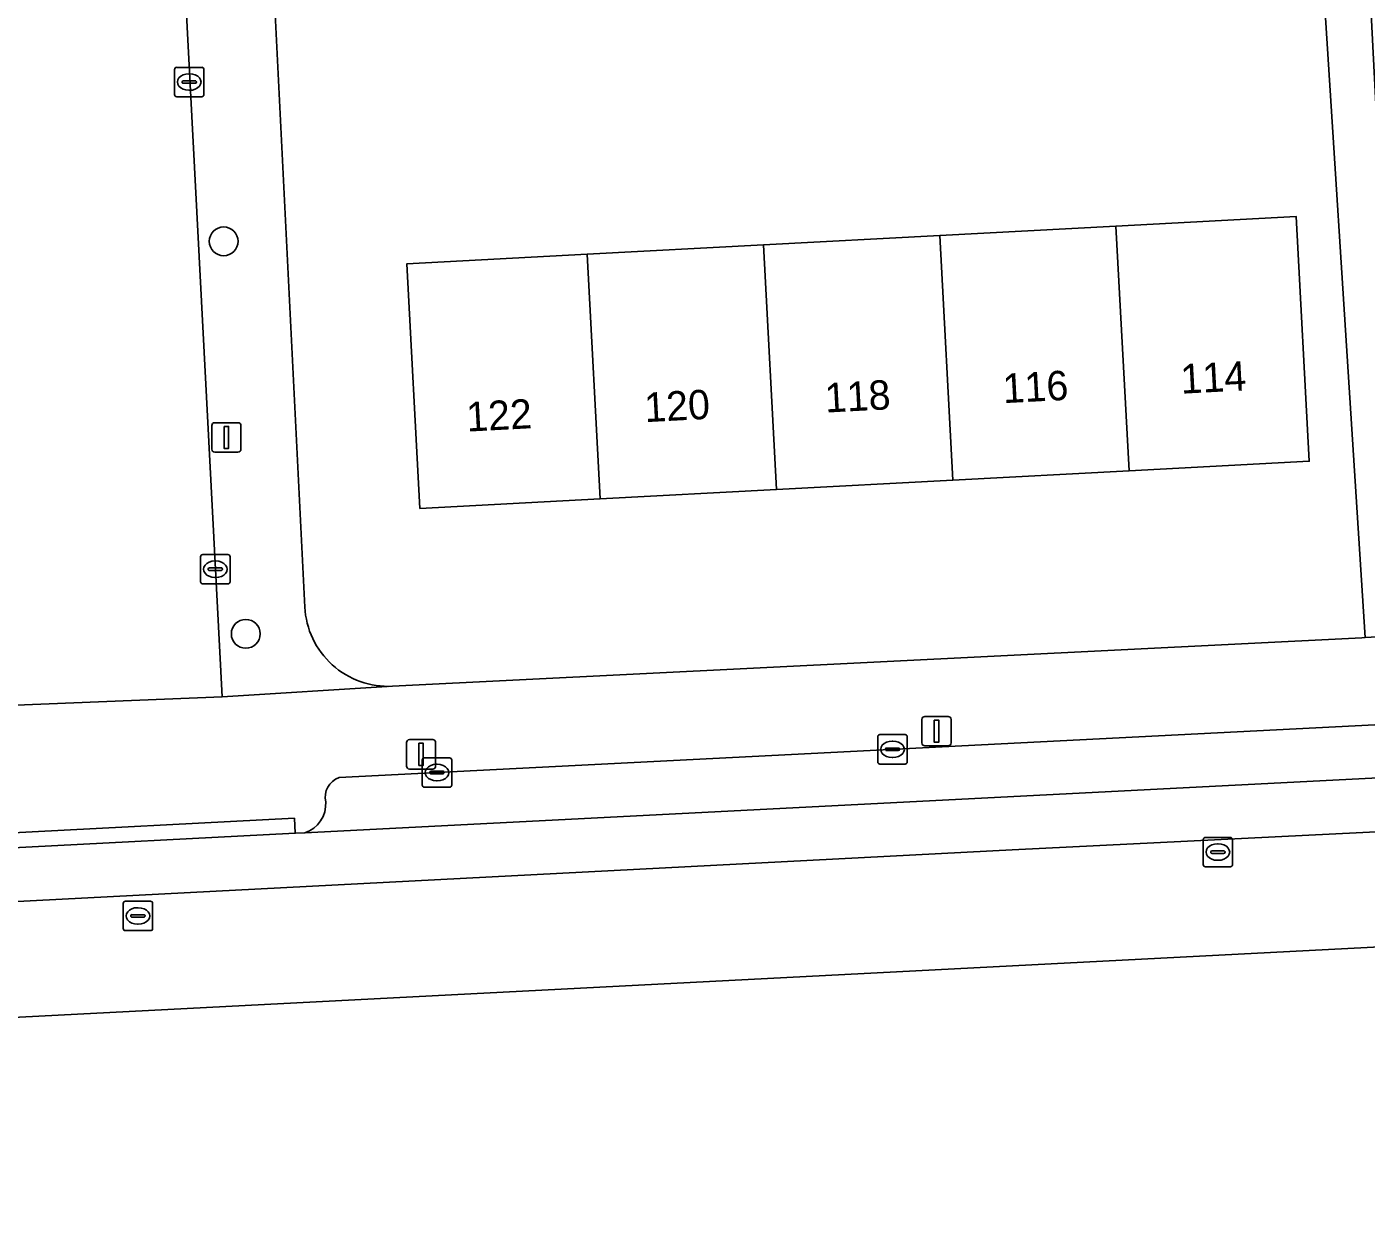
# Model space of a CAD drawing. Extents: x 160554 to 161248, y 385329 to 386506.
# Drawn here: x 161000.92 to 161046.43, y 385329.84 to 385370.85 of the extents above; entities that cross this region are included whole.
import ezdxf

# ---------------------------------------------------------------- set-up
doc = ezdxf.new("R2010")
doc.units = 0
for name, color, linetype in [('IMGEO_Boom', 7, 'Continuous'), ('IMGEO_Erf', 7, 'Continuous'), ('IMGEO_Fietspad_gesloten', 7, 'Continuous'), ('IMGEO_Kolk', 7, 'Continuous'), ('IMGEO_Lichtmast', 7, 'Continuous'), ('IMGEO_Pand', 7, 'Continuous'), ('IMGEO_Pand_nummerreeks', 7, 'Continuous'), ('IMGEO_Parkeervlak_open', 7, 'Continuous'), ('IMGEO_Rijbaan_lokaal_gesloten', 7, 'Continuous'), ('IMGEO_Rijbaan_lokaal_open', 7, 'Continuous'), ('IMGEO_Rioolput', 7, 'Continuous'), ('IMGEO_Voetpad_open', 7, 'Continuous')]:
    doc.layers.add(name, color=color, linetype=linetype)

msp = doc.modelspace()

# ---------------------------------------------------------------- linework, layer by layer
at = {"layer": 'IMGEO_Boom'}
for centre in [(161007.605, 385363.556), (161008.357, 385350.216)]:
    msp.add_circle(centre, 0.489, dxfattribs=at)
at = {"layer": 'IMGEO_Erf'}
for points in [[(161042.047, 385378.446), (161042.153, 385376.757), (161037.28, 385376.508), (161032.563, 385376.267), (161032.449, 385378.178), (161030.063, 385378.035), (161030.245, 385375.227), (161025.331, 385374.951), (161020.643, 385374.687), (161020.473, 385377.495), (161019.448, 385377.449), (161019.527, 385374.816), (161019.607, 385372.182), (161013.308, 385371.992), (161013.242, 385374.181), (161013.229, 385374.626), (161013.149, 385377.259), (161009.077, 385376.9), (161009.221, 385374.021), (161010.365, 385351.126)], [(161013.343, 385348.435), (161046.278, 385350.085), (161046.395, 385350.091), (161044.568, 385378.607), (161042.047, 385378.446)]]:
    msp.add_lwpolyline(points, dxfattribs=at)
msp.add_lwpolyline([(161031.937, 385363.753), (161037.928, 385364.071), (161044.054, 385364.397), (161044.496, 385356.083), (161038.371, 385355.758), (161032.38, 385355.439), (161026.388, 385355.121), (161020.396, 385354.802), (161014.275, 385354.477), (161013.833, 385362.791), (161019.953, 385363.116), (161025.945, 385363.435)], close=True, dxfattribs=at)
msp.add_arc((161013.197, 385351.267), 2.836, 182.8495, 272.9469, dxfattribs=at)
at = {"layer": 'IMGEO_Fietspad_gesloten'}
msp.add_lwpolyline([(161073.593, 385346.692), (161010.368, 385343.456), (161010.036, 385343.439), (161000, 385342.925), (160998.286, 385342.836), (160996.326, 385342.732), (160947.774, 385340.274), (160938.967, 385339.846), (160935.209, 385339.663), (160934.649, 385339.636), (160923.236, 385339.08), (160923.045, 385339.071), (160906.536, 385338.204), (160879.509, 385336.797), (160869.015, 385336.349), (160868.229, 385336.325), (160868.279, 385334.438), (160939.068, 385337.926), (161034.402, 385342.87), (161141.871, 385348.183)], dxfattribs=at)
at = {"layer": 'IMGEO_Kolk'}
for p, q in [((161005.935, 385368.543), (161005.935, 385369.395)), ((161006.01, 385369.469), (161006.862, 385369.469)), ((161006.423, 385369.249), (161006.448, 385369.249)), ((161006.936, 385369.395), (161006.936, 385368.543)), ((161006.194, 385368.963), (161006.194, 385368.975)), ((161006.632, 385368.926), (161006.234, 385368.926)), ((161006.237, 385369.012), (161006.635, 385369.012)), ((161006.678, 385368.975), (161006.678, 385368.963)), ((161006.862, 385368.469), (161006.01, 385368.469)), ((161006.446, 385368.689), (161006.421, 385368.689)), ((161006.822, 385351.986), (161006.822, 385352.838)), ((161006.897, 385352.912), (161007.749, 385352.912)), ((161007.823, 385352.838), (161007.823, 385351.986)), ((161007.081, 385352.406), (161007.081, 385352.418)), ((161007.519, 385352.369), (161007.121, 385352.369)), ((161007.124, 385352.455), (161007.522, 385352.455)), ((161007.31, 385352.692), (161007.335, 385352.692)), ((161007.565, 385352.418), (161007.565, 385352.406)), ((161007.749, 385351.912), (161006.897, 385351.912)), ((161007.333, 385352.132), (161007.308, 385352.132)), ((161029.834, 385345.865), (161029.834, 385346.717)), ((161029.909, 385346.791), (161030.761, 385346.791)), ((161030.322, 385346.571), (161030.347, 385346.571)), ((161030.835, 385346.717), (161030.835, 385345.865)), ((161014.428, 385346.001), (161015.28, 385346.001)), ((161030.093, 385346.285), (161030.093, 385346.297)), ((161030.531, 385346.248), (161030.133, 385346.248)), ((161030.136, 385346.334), (161030.534, 385346.334)), ((161030.345, 385346.011), (161030.32, 385346.011)), ((161030.577, 385346.297), (161030.577, 385346.285)), ((161014.353, 385345.075), (161014.353, 385345.927)), ((161014.612, 385345.495), (161014.612, 385345.507)), ((161014.655, 385345.544), (161015.053, 385345.544)), ((161014.841, 385345.781), (161014.866, 385345.781)), ((161015.096, 385345.507), (161015.096, 385345.495)), ((161015.354, 385345.927), (161015.354, 385345.075)), ((161030.761, 385345.791), (161029.909, 385345.791)), ((161015.05, 385345.458), (161014.652, 385345.458)), ((161014.864, 385345.221), (161014.839, 385345.221)), ((161015.28, 385345.001), (161014.428, 385345.001))]:
    msp.add_line(p, q, dxfattribs=at)
for points in [[(161005.935, 385368.543), (161005.935, 385369.395)], [(161006.01, 385369.469), (161006.862, 385369.469)], [(161006.936, 385369.395), (161006.936, 385368.543)], [(161006.862, 385368.469), (161006.01, 385368.469)], [(161006.822, 385351.986), (161006.822, 385352.838)], [(161006.897, 385352.912), (161007.749, 385352.912)], [(161007.823, 385352.838), (161007.823, 385351.986)], [(161007.749, 385351.912), (161006.897, 385351.912)], [(161029.834, 385345.865), (161029.834, 385346.717)], [(161029.909, 385346.791), (161030.761, 385346.791)], [(161030.835, 385346.717), (161030.835, 385345.865)], [(161014.428, 385346.001), (161015.28, 385346.001)], [(161014.353, 385345.075), (161014.353, 385345.927)], [(161015.354, 385345.927), (161015.354, 385345.075)], [(161030.761, 385345.791), (161029.909, 385345.791)], [(161015.28, 385345.001), (161014.428, 385345.001)]]:
    msp.add_lwpolyline(points, dxfattribs=at)
for centre, radius, start, end in [((161006.012, 385369.393), 0.0765, 91.552, 178.448), ((161006.012, 385369.393), 0.0765, 91.552, 178.448), ((161006.86, 385369.393), 0.0765, 1.552, 88.448), ((161006.86, 385369.393), 0.0765, 1.552, 88.448), ((161006.234, 385368.972), 0.0403, 85.8775, 175.7526), ((161006.231, 385368.962), 0.0366, 178.938, 274.7102), ((161006.635, 385368.969), 0.043, 264.8664, 352.4533), ((161006.639, 385368.974), 0.0386, 1.7309, 96.639), ((161006.012, 385368.545), 0.0765, 181.552, 268.448), ((161006.012, 385368.545), 0.0765, 181.552, 268.448), ((161006.86, 385368.545), 0.0765, 271.552, 358.448), ((161006.86, 385368.545), 0.0765, 271.552, 358.448), ((161006.899, 385352.836), 0.0765, 91.552, 178.448), ((161006.899, 385352.836), 0.0765, 91.552, 178.448), ((161007.747, 385352.836), 0.0765, 1.552, 88.448), ((161007.747, 385352.836), 0.0765, 1.552, 88.448), ((161007.121, 385352.415), 0.0403, 85.8775, 175.7526), ((161007.118, 385352.405), 0.0366, 178.938, 274.7102), ((161007.522, 385352.412), 0.043, 264.8664, 352.4533), ((161007.526, 385352.417), 0.0386, 1.7309, 96.639), ((161006.899, 385351.988), 0.0765, 181.552, 268.448), ((161006.899, 385351.988), 0.0765, 181.552, 268.448), ((161007.747, 385351.988), 0.0765, 271.552, 358.448), ((161007.747, 385351.988), 0.0765, 271.552, 358.448), ((161029.911, 385346.715), 0.0765, 91.552, 178.448), ((161029.911, 385346.715), 0.0765, 91.552, 178.448), ((161030.759, 385346.715), 0.0765, 1.552, 88.448), ((161030.759, 385346.715), 0.0765, 1.552, 88.448), ((161014.43, 385345.925), 0.0765, 91.552, 178.448), ((161014.43, 385345.925), 0.0765, 91.552, 178.448), ((161015.278, 385345.925), 0.0765, 1.552, 88.448), ((161015.278, 385345.925), 0.0765, 1.552, 88.448), ((161030.133, 385346.294), 0.0403, 85.8775, 175.7526), ((161030.13, 385346.284), 0.0366, 178.938, 274.7102), ((161030.534, 385346.291), 0.043, 264.8664, 352.4533), ((161030.538, 385346.296), 0.0386, 1.7309, 96.639), ((161014.652, 385345.504), 0.0403, 85.8775, 175.7526), ((161015.057, 385345.506), 0.0386, 1.7309, 96.639), ((161029.911, 385345.867), 0.0765, 181.552, 268.448), ((161029.911, 385345.867), 0.0765, 181.552, 268.448), ((161030.759, 385345.867), 0.0765, 271.552, 358.448), ((161030.759, 385345.867), 0.0765, 271.552, 358.448), ((161014.43, 385345.077), 0.0765, 181.552, 268.448), ((161014.43, 385345.077), 0.0765, 181.552, 268.448), ((161014.649, 385345.494), 0.0366, 178.938, 274.7102), ((161015.053, 385345.501), 0.043, 264.8664, 352.4533), ((161015.278, 385345.077), 0.0765, 271.552, 358.448), ((161015.278, 385345.077), 0.0765, 271.552, 358.448)]:
    msp.add_arc(centre, radius, start, end, dxfattribs=at)
for centre, major_axis, ratio, start_param, end_param in [((161006.422, 385368.969), (-0.387, 0.002), 0.722429, 4.712389, 7.853982), ((161006.447, 385368.969), (-0.39, 0.002), 0.717154, 1.570796, 4.712389), ((161007.309, 385352.412), (-0.387, 0.002), 0.722429, 4.712389, 7.853982), ((161007.334, 385352.412), (-0.39, 0.002), 0.717154, 1.570796, 4.712389), ((161030.321, 385346.291), (-0.387, 0.002), 0.722429, 4.712389, 7.853982), ((161030.346, 385346.291), (-0.39, 0.002), 0.717154, 1.570796, 4.712389), ((161014.84, 385345.501), (-0.387, 0.002), 0.722429, 4.712389, 7.853982), ((161014.865, 385345.501), (-0.39, 0.002), 0.717154, 1.570796, 4.712389)]:
    msp.add_ellipse(centre, major_axis=major_axis, ratio=ratio, start_param=start_param, end_param=end_param, dxfattribs=at)
at = {"layer": 'IMGEO_Lichtmast'}
for p, q in [((161007.303, 385357.391), (161008.093, 385357.391)), ((161008.093, 385357.391), (161007.303, 385357.391)), ((161007.203, 385356.491), (161007.203, 385357.291)), ((161007.203, 385357.291), (161007.203, 385356.491)), ((161008.193, 385357.291), (161008.193, 385356.491)), ((161008.193, 385356.491), (161008.193, 385357.291)), ((161008.093, 385356.391), (161007.303, 385356.391)), ((161007.303, 385356.391), (161008.093, 385356.391)), ((161031.433, 385347.408), (161032.223, 385347.408)), ((161032.223, 385347.408), (161031.433, 385347.408)), ((161031.333, 385346.508), (161031.333, 385347.308)), ((161031.333, 385347.308), (161031.333, 385346.508)), ((161032.323, 385347.308), (161032.323, 385346.508)), ((161032.323, 385346.508), (161032.323, 385347.308)), ((161013.82, 385345.72), (161013.82, 385346.52)), ((161013.82, 385346.52), (161013.82, 385345.72)), ((161013.92, 385346.62), (161014.71, 385346.62)), ((161014.71, 385346.62), (161013.92, 385346.62)), ((161014.81, 385346.52), (161014.81, 385345.72)), ((161014.81, 385345.72), (161014.81, 385346.52)), ((161032.223, 385346.408), (161031.433, 385346.408)), ((161031.433, 385346.408), (161032.223, 385346.408)), ((161014.71, 385345.62), (161013.92, 385345.62)), ((161013.92, 385345.62), (161014.71, 385345.62))]:
    msp.add_line(p, q, dxfattribs=at)
for points in [[(161007.623, 385357.266), (161007.773, 385357.266), (161007.773, 385356.516), (161007.623, 385356.516), (161007.623, 385357.266)], [(161031.753, 385347.283), (161031.903, 385347.283), (161031.903, 385346.533), (161031.753, 385346.533), (161031.753, 385347.283)], [(161014.24, 385346.495), (161014.39, 385346.495), (161014.39, 385345.745), (161014.24, 385345.745), (161014.24, 385346.495)]]:
    msp.add_lwpolyline(points, dxfattribs=at)
for centre, start, end in [((161007.303, 385357.291), 90, 180), ((161007.303, 385357.291), 90, 180), ((161008.093, 385357.291), 0, 90), ((161008.093, 385357.291), 360, 90), ((161007.303, 385356.491), 180, 270), ((161007.303, 385356.491), 180, 270), ((161008.093, 385356.491), 270, 0), ((161008.093, 385356.491), 270, 0), ((161031.433, 385347.308), 90, 180), ((161031.433, 385347.308), 90, 180), ((161032.223, 385347.308), 0, 90), ((161032.223, 385347.308), 360, 90), ((161013.92, 385346.52), 90, 180), ((161013.92, 385346.52), 90, 180), ((161014.71, 385346.52), 0, 90), ((161014.71, 385346.52), 360, 90), ((161031.433, 385346.508), 180, 270), ((161031.433, 385346.508), 180, 270), ((161032.223, 385346.508), 270, 0), ((161032.223, 385346.508), 270, 0), ((161013.92, 385345.72), 180, 270), ((161013.92, 385345.72), 180, 270), ((161014.71, 385345.72), 270, 0), ((161014.71, 385345.72), 270, 0)]:
    msp.add_arc(centre, 0.1, start, end, dxfattribs=at)
at = {"layer": 'IMGEO_Pand'}
for points in [[(161038.371, 385355.758), (161044.496, 385356.083), (161044.054, 385364.397), (161037.928, 385364.071)], [(161031.937, 385363.753), (161025.945, 385363.435), (161026.388, 385355.121), (161032.38, 385355.439)], [(161037.928, 385364.071), (161031.937, 385363.753), (161032.38, 385355.439), (161038.371, 385355.758)], [(161020.396, 385354.802), (161026.388, 385355.121), (161025.945, 385363.435), (161019.953, 385363.116)], [(161019.953, 385363.116), (161013.833, 385362.791), (161014.275, 385354.477), (161020.396, 385354.802)]]:
    msp.add_lwpolyline(points, close=True, dxfattribs=at)
at = {"layer": 'IMGEO_Parkeervlak_open'}
for points in [[(161072.067, 385348.42), (161050.979, 385347.344), (161047.397, 385347.161), (161011.529, 385345.331)], [(161010.368, 385343.456), (161073.593, 385346.692)]]:
    msp.add_lwpolyline(points, dxfattribs=at)
for centre, radius, start, end in [((161011.769, 385344.66), 0.712, 109.6797, 192.6828), ((161010.048, 385344.434), 1.029, 288.1404, 3.9261)]:
    msp.add_arc(centre, radius, start, end, dxfattribs=at)
at = {"layer": 'IMGEO_Rijbaan_lokaal_gesloten'}
for points in [[(160858.736, 385329.845), (160946.542, 385334.387), (161159.084, 385345.381), (161164.38, 385345.655), (161210, 385350.626), (161209.307, 385356.836), (161206.201, 385354.636)], [(161179.212, 385352.808), (161177.568, 385352.385), (161171.027, 385350.994), (161157.592, 385349.093), (161141.871, 385348.183), (161034.402, 385342.87), (160939.068, 385337.926), (160868.279, 385334.438), (160858.352, 385334.048), (160858.736, 385329.845)]]:
    msp.add_lwpolyline(points, dxfattribs=at)
at = {"layer": 'IMGEO_Rijbaan_lokaal_open'}
msp.add_lwpolyline([(160997.926, 385401.064), (160998.843, 385381.265), (160998.896, 385380.276), (160999.035, 385377.558), (161000, 385358.619), (161000.552, 385347.79), (161007.555, 385348.077), (161006.24, 385373.234)], dxfattribs=at)
at = {"layer": 'IMGEO_Rioolput'}
for p, q in [((161040.965, 385343.298), (161041.817, 385343.298)), ((161040.89, 385342.372), (161040.89, 385343.224)), ((161041.149, 385342.792), (161041.149, 385342.804)), ((161041.192, 385342.841), (161041.59, 385342.841)), ((161041.378, 385343.078), (161041.403, 385343.078)), ((161041.633, 385342.804), (161041.633, 385342.792)), ((161041.891, 385343.224), (161041.891, 385342.372)), ((161041.587, 385342.755), (161041.189, 385342.755)), ((161041.401, 385342.518), (161041.376, 385342.518)), ((161041.817, 385342.298), (161040.965, 385342.298)), ((161004.192, 385340.202), (161004.192, 385341.054)), ((161004.267, 385341.128), (161005.119, 385341.128)), ((161005.193, 385341.054), (161005.193, 385340.202)), ((161004.451, 385340.622), (161004.451, 385340.634)), ((161004.889, 385340.585), (161004.491, 385340.585)), ((161004.494, 385340.671), (161004.892, 385340.671)), ((161004.68, 385340.908), (161004.705, 385340.908)), ((161004.935, 385340.634), (161004.935, 385340.622)), ((161005.119, 385340.128), (161004.267, 385340.128)), ((161004.703, 385340.348), (161004.678, 385340.348))]:
    msp.add_line(p, q, dxfattribs=at)
for points in [[(161040.965, 385343.298), (161041.817, 385343.298)], [(161040.89, 385342.372), (161040.89, 385343.224)], [(161041.891, 385343.224), (161041.891, 385342.372)], [(161041.817, 385342.298), (161040.965, 385342.298)], [(161004.192, 385340.202), (161004.192, 385341.054)], [(161004.267, 385341.128), (161005.119, 385341.128)], [(161005.193, 385341.054), (161005.193, 385340.202)], [(161005.119, 385340.128), (161004.267, 385340.128)]]:
    msp.add_lwpolyline(points, dxfattribs=at)
for centre, radius, start, end in [((161040.967, 385343.222), 0.0765, 91.552, 178.448), ((161040.967, 385343.222), 0.0765, 91.552, 178.448), ((161041.815, 385343.222), 0.0765, 1.552, 88.448), ((161041.815, 385343.222), 0.0765, 1.552, 88.448), ((161041.189, 385342.801), 0.0403, 85.8775, 175.7526), ((161041.186, 385342.791), 0.0366, 178.938, 274.7102), ((161041.59, 385342.798), 0.043, 264.8664, 352.4533), ((161041.594, 385342.803), 0.0386, 1.7309, 96.639), ((161040.967, 385342.374), 0.0765, 181.552, 268.448), ((161040.967, 385342.374), 0.0765, 181.552, 268.448), ((161041.815, 385342.374), 0.0765, 271.552, 358.448), ((161041.815, 385342.374), 0.0765, 271.552, 358.448), ((161004.269, 385341.052), 0.0765, 91.552, 178.448), ((161004.269, 385341.052), 0.0765, 91.552, 178.448), ((161005.117, 385341.052), 0.0765, 1.552, 88.448), ((161005.117, 385341.052), 0.0765, 1.552, 88.448), ((161004.491, 385340.631), 0.0403, 85.8775, 175.7526), ((161004.488, 385340.621), 0.0366, 178.938, 274.7102), ((161004.892, 385340.628), 0.043, 264.8664, 352.4533), ((161004.896, 385340.633), 0.0386, 1.7309, 96.639), ((161004.269, 385340.204), 0.0765, 181.552, 268.448), ((161004.269, 385340.204), 0.0765, 181.552, 268.448), ((161005.117, 385340.204), 0.0765, 271.552, 358.448), ((161005.117, 385340.204), 0.0765, 271.552, 358.448)]:
    msp.add_arc(centre, radius, start, end, dxfattribs=at)
for centre, major_axis, ratio, start_param, end_param in [((161041.377, 385342.798), (-0.387, 0.002), 0.722429, 4.712389, 7.853982), ((161041.402, 385342.798), (-0.39, 0.002), 0.717154, 1.570796, 4.712389), ((161004.679, 385340.628), (-0.387, 0.002), 0.722429, 4.712389, 7.853982), ((161004.704, 385340.628), (-0.39, 0.002), 0.717154, 1.570796, 4.712389)]:
    msp.add_ellipse(centre, major_axis=major_axis, ratio=ratio, start_param=start_param, end_param=end_param, dxfattribs=at)
at = {"layer": 'IMGEO_Voetpad_open'}
for points in [[(161007.323, 385411.475), (161004.397, 385469.086), (161001.337, 385468.992), (161002.288, 385449.875), (161002.305, 385449.787), (161002.857, 385438.163), (161002.852, 385438.071), (161005.785, 385381.954), (161006.238, 385381.976), (161006.431, 385378.372), (161005.973, 385378.35), (161006.048, 385376.919), (161006.508, 385376.941), (161006.705, 385373.256), (161006.24, 385373.234), (161007.555, 385348.077), (161013.338, 385348.434), (161013.343, 385348.435)], [(161010.365, 385351.126), (161009.221, 385374.021), (161009.077, 385376.9), (161009.002, 385378.4), (161008.862, 385381.195), (161007.798, 385402.601)], [(161070.196, 385351.283), (161047.643, 385350.154), (161046.395, 385350.091), (161046.278, 385350.085), (161013.343, 385348.435), (161013.338, 385348.434), (161007.555, 385348.077), (161000.552, 385347.79), (160994.482, 385347.409), (160994.435, 385347.411), (160976.551, 385346.52), (160972.502, 385346.318), (160971.187, 385346.253), (160938.716, 385344.635), (160938.869, 385341.632), (160972.126, 385343.325), (160972.102, 385343.824), (160975.837, 385344.015), (160975.861, 385343.516), (160997.155, 385344.6)], [(161011.529, 385345.331), (161047.397, 385347.161), (161047.375, 385347.66), (161050.957, 385347.843), (161050.979, 385347.344), (161072.067, 385348.42)], [(160998.286, 385342.836), (160998.318, 385343.338), (161000, 385343.425), (161010.011, 385343.95), (161010.036, 385343.439), (161010.368, 385343.456)]]:
    msp.add_lwpolyline(points, dxfattribs=at)
for points in [[(161071.234, 385380.712), (161071.191, 385381.596), (161053.913, 385380.638), (161049.079, 385380.37), (161044.387, 385380.11), (161041.955, 385379.921), (161041.988, 385379.402), (161042.047, 385378.446), (161044.568, 385378.607), (161046.395, 385350.091), (161047.643, 385350.154), (161047.498, 385353.283), (161047.214, 385359.396), (161047.165, 385360.352), (161046.908, 385365.379), (161046.673, 385369.959), (161046.467, 385373.975), (161046.207, 385379.045), (161049.014, 385379.232)], [(160998.286, 385342.836), (161000, 385342.925), (161010.036, 385343.439), (161010.011, 385343.95), (161000, 385343.425), (160998.318, 385343.338)]]:
    msp.add_lwpolyline(points, close=True, dxfattribs=at)
for centre, radius, start, end in [((161013.197, 385351.267), 2.836, 182.8495, 272.9469), ((161011.769, 385344.66), 0.712, 109.6797, 192.6828), ((161010.048, 385344.434), 1.029, 288.1404, 3.9261)]:
    msp.add_arc(centre, radius, start, end, dxfattribs=at)

# ---------------------------------------------------------------- texts
at = {"layer": 'IMGEO_Pand_nummerreeks'}
for s, p in [('116', (161034.102, 385358.054)), ('114', (161040.146, 385358.375)), ('118', (161028.06, 385357.734)), ('120', (161021.925, 385357.408)), ('122', (161015.875, 385357.087))]:
    msp.add_text(s, height=1, rotation=3.0419, dxfattribs=at).set_placement(p)

doc.saveas('drawing.dxf')
